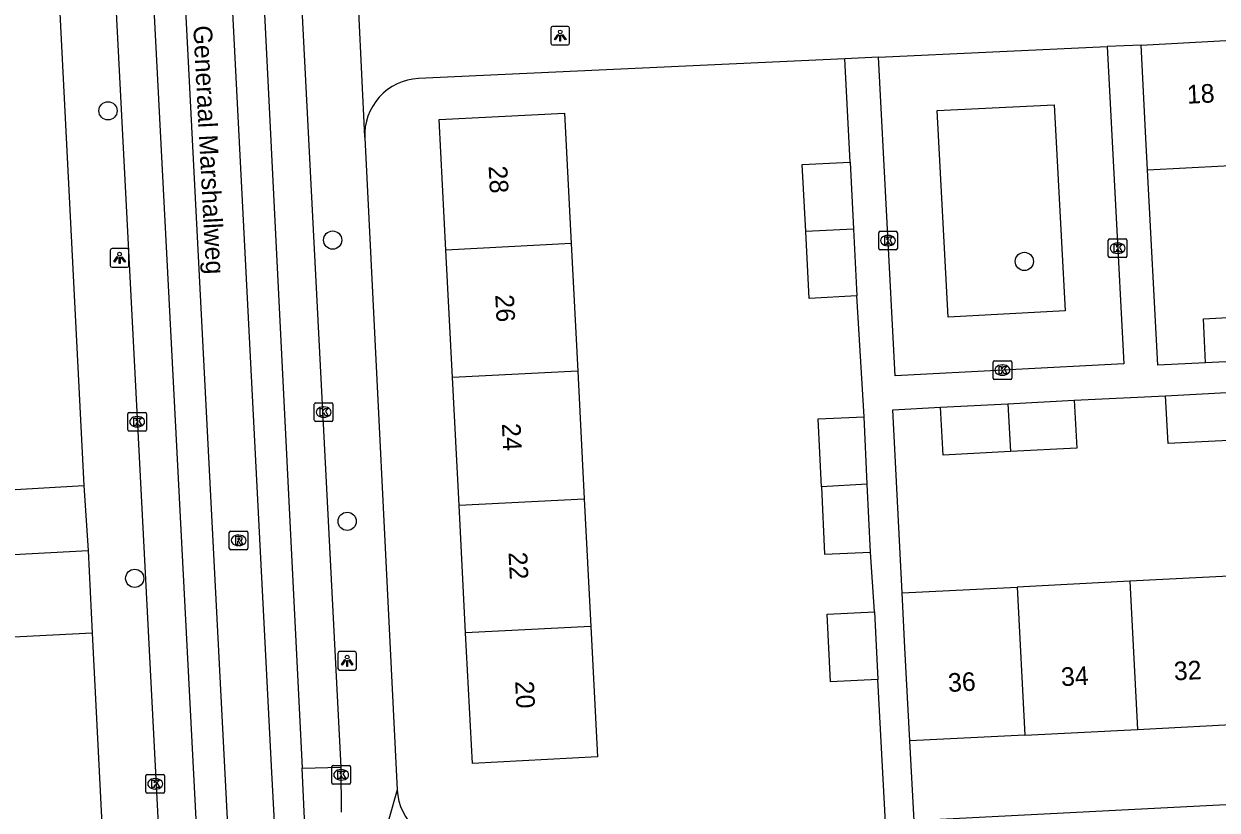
# Model space of a CAD drawing. Extents: x 161084 to 161928, y 385355 to 386522.
# Drawn here: x 161611.5 to 161675.5, y 385868.4 to 385910.6 of the extents above; entities that cross this region are included whole.
import ezdxf

# ---------------------------------------------------------------- set-up
doc = ezdxf.new("R2010")
doc.units = 0
for name, color, linetype in [('IMGEO_Boom', 7, 'Continuous'), ('IMGEO_Groenvoorziening', 7, 'Continuous'), ('IMGEO_Kolk', 7, 'Continuous'), ('IMGEO_Lichtpunt', 7, 'Continuous'), ('IMGEO_Openbare_ruimte_label', 7, 'Continuous'), ('IMGEO_Pand', 7, 'Continuous'), ('IMGEO_Pand_nummerreeks', 7, 'Continuous'), ('IMGEO_Rijbaan_lokaal_gesloten', 7, 'Continuous'), ('IMGEO_Rijbaan_lokaal_open', 7, 'Continuous'), ('IMGEO_Rioolput', 7, 'Continuous'), ('IMGEO_Voetpad_open', 7, 'Continuous')]:
    doc.layers.add(name, color=color, linetype=linetype)

msp = doc.modelspace()

# ---------------------------------------------------------------- linework, layer by layer
at = {"layer": 'IMGEO_Boom'}
for centre in [(161615.995, 385905.973), (161628.054, 385899.029), (161665.194, 385897.884), (161628.836, 385883.928), (161617.428, 385880.864)]:
    msp.add_circle(centre, 0.489, dxfattribs=at)
at = {"layer": 'IMGEO_Groenvoorziening'}
for points in [[(161667.39, 385895.23), (161661.099, 385894.899), (161660.514, 385905.994), (161666.807, 385906.285), (161667.39, 385895.23)], [(161615.146, 385877.914), (161609.149, 385877.618)]]:
    msp.add_lwpolyline(points, dxfattribs=at)
at = {"layer": 'IMGEO_Kolk'}
for p, q in [((161657.377, 385898.575), (161657.377, 385899.427)), ((161657.452, 385899.501), (161658.304, 385899.501)), ((161657.865, 385899.281), (161657.89, 385899.281)), ((161658.378, 385899.427), (161658.378, 385898.575)), ((161657.888, 385898.721), (161657.863, 385898.721)), ((161669.706, 385898.167), (161669.706, 385899.019)), ((161669.781, 385899.093), (161670.633, 385899.093)), ((161670.194, 385898.873), (161670.219, 385898.873)), ((161670.707, 385899.019), (161670.707, 385898.167)), ((161658.304, 385898.501), (161657.452, 385898.501)), ((161670.633, 385898.093), (161669.781, 385898.093)), ((161670.217, 385898.313), (161670.192, 385898.313)), ((161663.521, 385891.622), (161663.521, 385892.474)), ((161663.596, 385892.548), (161664.448, 385892.548)), ((161664.009, 385892.328), (161664.034, 385892.328)), ((161664.522, 385892.474), (161664.522, 385891.622)), ((161664.448, 385891.548), (161663.596, 385891.548)), ((161664.032, 385891.768), (161664.007, 385891.768)), ((161627.147, 385890.292), (161627.999, 385890.292)), ((161617.058, 385888.849), (161617.058, 385889.701)), ((161617.133, 385889.775), (161617.985, 385889.775)), ((161618.059, 385889.701), (161618.059, 385888.849)), ((161627.072, 385889.366), (161627.072, 385890.218)), ((161627.56, 385890.072), (161627.585, 385890.072)), ((161628.073, 385890.218), (161628.073, 385889.366)), ((161617.569, 385888.995), (161617.544, 385888.995)), ((161617.546, 385889.555), (161617.571, 385889.555)), ((161627.999, 385889.292), (161627.147, 385889.292)), ((161627.583, 385889.512), (161627.558, 385889.512)), ((161617.985, 385888.775), (161617.133, 385888.775)), ((161628.013, 385869.888), (161628.013, 385870.74)), ((161628.088, 385870.814), (161628.94, 385870.814)), ((161628.501, 385870.594), (161628.526, 385870.594)), ((161629.014, 385870.74), (161629.014, 385869.888)), ((161618.027, 385869.405), (161618.027, 385870.257)), ((161618.102, 385870.331), (161618.954, 385870.331)), ((161618.515, 385870.111), (161618.54, 385870.111)), ((161619.028, 385870.257), (161619.028, 385869.405)), ((161628.94, 385869.814), (161628.088, 385869.814)), ((161628.524, 385870.034), (161628.499, 385870.034)), ((161618.954, 385869.331), (161618.102, 385869.331)), ((161618.538, 385869.551), (161618.513, 385869.551))]:
    msp.add_line(p, q, dxfattribs=at)
for points in [[(161657.377, 385898.575), (161657.377, 385899.427)], [(161657.452, 385899.501), (161658.304, 385899.501)], [(161658.378, 385899.427), (161658.378, 385898.575)], [(161657.698, 385899.201), (161657.821, 385899.201), (161657.821, 385899.05), (161657.951, 385899.201), (161658.115, 385899.201), (161657.969, 385899.05), (161658.122, 385898.801), (161657.97, 385898.801), (161657.885, 385898.965), (161657.821, 385898.898), (161657.821, 385898.801), (161657.698, 385898.801), (161657.698, 385899.201)], [(161669.706, 385898.167), (161669.706, 385899.019)], [(161669.781, 385899.093), (161670.633, 385899.093)], [(161670.027, 385898.793), (161670.15, 385898.793), (161670.15, 385898.642), (161670.28, 385898.793), (161670.444, 385898.793), (161670.298, 385898.642), (161670.451, 385898.393), (161670.299, 385898.393), (161670.214, 385898.557), (161670.15, 385898.49), (161670.15, 385898.393), (161670.027, 385898.393), (161670.027, 385898.793)], [(161670.707, 385899.019), (161670.707, 385898.167)], [(161658.304, 385898.501), (161657.452, 385898.501)], [(161670.633, 385898.093), (161669.781, 385898.093)], [(161663.521, 385891.622), (161663.521, 385892.474)], [(161663.596, 385892.548), (161664.448, 385892.548)], [(161663.842, 385892.248), (161663.965, 385892.248), (161663.965, 385892.097), (161664.095, 385892.248), (161664.259, 385892.248), (161664.113, 385892.097), (161664.266, 385891.848), (161664.114, 385891.848), (161664.029, 385892.012), (161663.965, 385891.945), (161663.965, 385891.848), (161663.842, 385891.848), (161663.842, 385892.248)], [(161664.522, 385892.474), (161664.522, 385891.622)], [(161664.448, 385891.548), (161663.596, 385891.548)], [(161627.147, 385890.292), (161627.999, 385890.292)], [(161617.058, 385888.849), (161617.058, 385889.701)], [(161617.133, 385889.775), (161617.985, 385889.775)], [(161618.059, 385889.701), (161618.059, 385888.849)], [(161627.072, 385889.366), (161627.072, 385890.218)], [(161627.393, 385889.992), (161627.516, 385889.992), (161627.516, 385889.841), (161627.646, 385889.992), (161627.81, 385889.992), (161627.664, 385889.841), (161627.817, 385889.592), (161627.665, 385889.592), (161627.58, 385889.756), (161627.516, 385889.689), (161627.516, 385889.592), (161627.393, 385889.592), (161627.393, 385889.992)], [(161628.073, 385890.218), (161628.073, 385889.366)], [(161617.379, 385889.475), (161617.502, 385889.475), (161617.502, 385889.324), (161617.632, 385889.475), (161617.796, 385889.475), (161617.65, 385889.324), (161617.803, 385889.075), (161617.651, 385889.075), (161617.566, 385889.239), (161617.502, 385889.172), (161617.502, 385889.075), (161617.379, 385889.075), (161617.379, 385889.475)], [(161627.999, 385889.292), (161627.147, 385889.292)], [(161617.985, 385888.775), (161617.133, 385888.775)], [(161628.013, 385869.888), (161628.013, 385870.74)], [(161628.088, 385870.814), (161628.94, 385870.814)], [(161628.334, 385870.514), (161628.457, 385870.514), (161628.457, 385870.363), (161628.587, 385870.514), (161628.751, 385870.514), (161628.605, 385870.363), (161628.758, 385870.114), (161628.606, 385870.114), (161628.521, 385870.278), (161628.457, 385870.211), (161628.457, 385870.114), (161628.334, 385870.114), (161628.334, 385870.514)], [(161629.014, 385870.74), (161629.014, 385869.888)], [(161618.027, 385869.405), (161618.027, 385870.257)], [(161618.102, 385870.331), (161618.954, 385870.331)], [(161618.348, 385870.031), (161618.471, 385870.031), (161618.471, 385869.88), (161618.601, 385870.031), (161618.765, 385870.031), (161618.619, 385869.88), (161618.772, 385869.631), (161618.62, 385869.631), (161618.535, 385869.795), (161618.471, 385869.728), (161618.471, 385869.631), (161618.348, 385869.631), (161618.348, 385870.031)], [(161619.028, 385870.257), (161619.028, 385869.405)], [(161628.94, 385869.814), (161628.088, 385869.814)], [(161618.954, 385869.331), (161618.102, 385869.331)]]:
    msp.add_lwpolyline(points, dxfattribs=at)
for centre, start, end in [((161657.454, 385899.425), 91.55205, 178.44795), ((161657.454, 385899.425), 91.55205, 178.44795), ((161658.302, 385899.425), 1.55205, 88.44795), ((161658.302, 385899.425), 1.55205, 88.44795), ((161669.783, 385899.017), 91.55205, 178.44795), ((161669.783, 385899.017), 91.55205, 178.44795), ((161670.631, 385899.017), 1.55205, 88.44795), ((161670.631, 385899.017), 1.55205, 88.44795), ((161657.454, 385898.577), 181.55205, 268.44795), ((161657.454, 385898.577), 181.55205, 268.44795), ((161658.302, 385898.577), 271.55205, 358.44795), ((161658.302, 385898.577), 271.55205, 358.44795), ((161669.783, 385898.169), 181.55205, 268.44795), ((161669.783, 385898.169), 181.55205, 268.44795), ((161670.631, 385898.169), 271.55205, 358.44795), ((161670.631, 385898.169), 271.55205, 358.44795), ((161663.598, 385892.472), 91.55205, 178.44795), ((161663.598, 385892.472), 91.55205, 178.44795), ((161664.446, 385892.472), 1.55205, 88.44795), ((161664.446, 385892.472), 1.55205, 88.44795), ((161663.598, 385891.624), 181.55205, 268.44795), ((161663.598, 385891.624), 181.55205, 268.44795), ((161664.446, 385891.624), 271.55205, 358.44795), ((161664.446, 385891.624), 271.55205, 358.44795), ((161627.149, 385890.216), 91.55205, 178.44795), ((161627.149, 385890.216), 91.55205, 178.44795), ((161627.997, 385890.216), 1.55205, 88.44795), ((161627.997, 385890.216), 1.55205, 88.44795), ((161617.135, 385889.699), 91.55205, 178.44795), ((161617.135, 385889.699), 91.55205, 178.44795), ((161617.983, 385889.699), 1.55205, 88.44795), ((161617.983, 385889.699), 1.55205, 88.44795), ((161627.149, 385889.368), 181.55205, 268.44795), ((161627.149, 385889.368), 181.55205, 268.44795), ((161627.997, 385889.368), 271.55205, 358.44795), ((161627.997, 385889.368), 271.55205, 358.44795), ((161617.135, 385888.851), 181.55205, 268.44795), ((161617.135, 385888.851), 181.55205, 268.44795), ((161617.983, 385888.851), 271.55205, 358.44795), ((161617.983, 385888.851), 271.55205, 358.44795), ((161628.09, 385870.738), 91.55205, 178.44795), ((161628.09, 385870.738), 91.55205, 178.44795), ((161628.938, 385870.738), 1.55205, 88.44795), ((161628.938, 385870.738), 1.55205, 88.44795), ((161618.104, 385870.255), 91.55205, 178.44795), ((161618.104, 385870.255), 91.55205, 178.44795), ((161618.952, 385870.255), 1.55205, 88.44795), ((161618.952, 385870.255), 1.55205, 88.44795), ((161628.09, 385869.89), 181.55205, 268.44795), ((161628.09, 385869.89), 181.55205, 268.44795), ((161628.938, 385869.89), 271.55205, 358.44795), ((161628.938, 385869.89), 271.55205, 358.44795), ((161618.104, 385869.407), 181.55205, 268.44795), ((161618.104, 385869.407), 181.55205, 268.44795), ((161618.952, 385869.407), 271.55205, 358.44795), ((161618.952, 385869.407), 271.55205, 358.44795)]:
    msp.add_arc(centre, 0.0765, start, end, dxfattribs=at)
for centre, major_axis, ratio, start_param, end_param in [((161657.864, 385899.001), (-0.387, 0.002), 0.722429, 4.712389, 7.853982), ((161657.889, 385899.001), (-0.39, 0.002), 0.717154, 1.570796, 4.712389), ((161670.193, 385898.593), (-0.387, 0.002), 0.722429, 4.712389, 7.853982), ((161670.218, 385898.593), (-0.39, 0.002), 0.717154, 1.570796, 4.712389), ((161664.008, 385892.048), (-0.387, 0.002), 0.722429, 4.712389, 7.853982), ((161664.033, 385892.048), (-0.39, 0.002), 0.717154, 1.570796, 4.712389), ((161627.559, 385889.792), (-0.387, 0.002), 0.722429, 4.712389, 7.853982), ((161627.584, 385889.792), (-0.39, 0.002), 0.717154, 1.570796, 4.712389), ((161617.545, 385889.275), (-0.387, 0.002), 0.722429, 4.712389, 7.853982), ((161617.57, 385889.275), (-0.39, 0.002), 0.717154, 1.570796, 4.712389), ((161628.5, 385870.314), (-0.387, 0.002), 0.722429, 4.712389, 7.853982), ((161628.525, 385870.314), (-0.39, 0.002), 0.717154, 1.570796, 4.712389), ((161618.514, 385869.831), (-0.387, 0.002), 0.722429, 4.712389, 7.853982), ((161618.539, 385869.831), (-0.39, 0.002), 0.717154, 1.570796, 4.712389)]:
    msp.add_ellipse(centre, major_axis=major_axis, ratio=ratio, start_param=start_param, end_param=end_param, dxfattribs=at)
at = {"layer": 'IMGEO_Lichtpunt'}
for p, q in [((161639.775, 385910.409), (161639.775, 385909.602)), ((161639.775, 385910.409), (161639.775, 385909.602)), ((161640.677, 385910.504), (161639.869, 385910.504)), ((161640.677, 385910.504), (161639.869, 385910.504)), ((161640.771, 385909.602), (161640.771, 385910.409)), ((161640.771, 385909.602), (161640.771, 385910.409)), ((161639.869, 385909.508), (161640.677, 385909.508)), ((161639.869, 385909.508), (161640.677, 385909.508)), ((161616.116, 385898.476), (161616.116, 385897.669)), ((161616.116, 385898.476), (161616.116, 385897.669)), ((161617.018, 385898.571), (161616.21, 385898.571)), ((161617.018, 385898.571), (161616.21, 385898.571)), ((161617.112, 385897.669), (161617.112, 385898.476)), ((161617.112, 385897.669), (161617.112, 385898.476)), ((161616.21, 385897.575), (161617.018, 385897.575)), ((161616.21, 385897.575), (161617.018, 385897.575)), ((161628.336, 385876.838), (161628.336, 385876.031)), ((161628.336, 385876.838), (161628.336, 385876.031)), ((161629.238, 385876.933), (161628.43, 385876.933)), ((161629.238, 385876.933), (161628.43, 385876.933)), ((161629.332, 385876.031), (161629.332, 385876.838)), ((161629.332, 385876.031), (161629.332, 385876.838)), ((161628.43, 385875.937), (161629.238, 385875.937)), ((161628.43, 385875.937), (161629.238, 385875.937))]:
    msp.add_line(p, q, dxfattribs=at)
for points in [[(161640.149, 385910.073), (161640.188, 385910.045), (161640, 385909.783), (161639.962, 385909.81), (161640.149, 385910.073)], [(161640.251, 385910.025), (161640.298, 385910.025), (161640.298, 385909.703), (161640.251, 385909.703), (161640.251, 385910.025)], [(161640.361, 385910.045), (161640.399, 385910.072), (161640.586, 385909.81), (161640.547, 385909.782), (161640.361, 385910.045)], [(161616.49, 385898.14), (161616.529, 385898.112), (161616.341, 385897.85), (161616.303, 385897.877), (161616.49, 385898.14)], [(161616.592, 385898.092), (161616.639, 385898.092), (161616.639, 385897.77), (161616.592, 385897.77), (161616.592, 385898.092)], [(161616.702, 385898.112), (161616.74, 385898.139), (161616.927, 385897.877), (161616.888, 385897.849), (161616.702, 385898.112)], [(161628.71, 385876.502), (161628.749, 385876.474), (161628.561, 385876.212), (161628.523, 385876.239), (161628.71, 385876.502)], [(161628.812, 385876.454), (161628.859, 385876.454), (161628.859, 385876.132), (161628.812, 385876.132), (161628.812, 385876.454)], [(161628.922, 385876.474), (161628.96, 385876.501), (161629.147, 385876.239), (161629.108, 385876.211), (161628.922, 385876.474)]]:
    msp.add_lwpolyline(points, dxfattribs=at)
for centre in [(161640.274, 385910.207), (161616.615, 385898.274), (161628.835, 385876.636)]:
    msp.add_circle(centre, 0.0994, dxfattribs=at)
for centre, start, end in [((161639.869, 385910.409), 90, 180), ((161639.869, 385910.409), 90, 180), ((161640.677, 385910.409), 0, 90), ((161640.677, 385910.409), 0, 90), ((161639.869, 385909.602), 180, 270), ((161639.869, 385909.602), 180, 270), ((161640.677, 385909.602), 270, 0), ((161640.677, 385909.602), 270, 360), ((161616.21, 385898.476), 90, 180), ((161616.21, 385898.476), 90, 180), ((161617.018, 385898.476), 0, 90), ((161617.018, 385898.476), 0, 90), ((161616.21, 385897.669), 180, 270), ((161616.21, 385897.669), 180, 270), ((161617.018, 385897.669), 270, 0), ((161617.018, 385897.669), 270, 360), ((161628.43, 385876.838), 90, 180), ((161628.43, 385876.838), 90, 180), ((161629.238, 385876.838), 0, 90), ((161629.238, 385876.838), 0, 90), ((161628.43, 385876.031), 180, 270), ((161628.43, 385876.031), 180, 270), ((161629.238, 385876.031), 270, 0), ((161629.238, 385876.031), 270, 360)]:
    msp.add_arc(centre, 0.0946, start, end, dxfattribs=at)
at = {"layer": 'IMGEO_Pand'}
for points in [[(161671.464, 385909.504), (161677.638, 385909.829)], [(161671.817, 385902.805), (161671.727, 385904.511), (161671.464, 385909.504)], [(161634.139, 385898.494), (161633.778, 385905.505), (161640.501, 385905.851), (161640.862, 385898.839)], [(161653.456, 385899.485), (161653.272, 385903.09), (161655.843, 385903.221)], [(161655.843, 385903.221), (161656.027, 385899.617)], [(161671.817, 385902.805), (161675.928, 385903.022), (161677.992, 385903.131)], [(161656.027, 385899.617), (161653.456, 385899.485)], [(161656.21, 385896.03), (161653.639, 385895.899), (161653.456, 385899.485)], [(161656.027, 385899.617), (161656.21, 385896.03)], [(161640.862, 385898.839), (161634.139, 385898.494)], [(161640.862, 385898.839), (161641.215, 385891.988)], [(161634.492, 385891.643), (161634.139, 385898.494)], [(161674.933, 385892.439), (161674.811, 385894.808), (161678.422, 385894.993)], [(161678.547, 385892.624), (161674.933, 385892.439)], [(161641.215, 385891.988), (161634.492, 385891.643)], [(161634.845, 385884.792), (161634.492, 385891.643)], [(161641.215, 385891.988), (161641.568, 385885.137)], [(161664.315, 385890.242), (161667.881, 385890.43)], [(161667.881, 385890.43), (161668.017, 385887.864), (161664.446, 385887.676)], [(161672.785, 385890.669), (161676.399, 385890.859)], [(161676.53, 385888.293), (161672.921, 385888.103), (161672.785, 385890.669)], [(161660.701, 385890.052), (161664.315, 385890.242)], [(161664.446, 385887.676), (161660.837, 385887.486), (161660.701, 385890.052)], [(161664.315, 385890.242), (161664.446, 385887.676)], [(161654.3, 385885.787), (161654.133, 385889.423), (161656.596, 385889.537)], [(161656.763, 385885.914), (161656.596, 385889.537)], [(161656.763, 385885.914), (161654.3, 385885.787)], [(161654.3, 385885.787), (161654.467, 385882.157), (161656.93, 385882.271)], [(161656.93, 385882.271), (161656.763, 385885.914)], [(161634.845, 385884.792), (161641.568, 385885.137)], [(161641.568, 385885.137), (161641.921, 385878.286)], [(161635.198, 385877.941), (161634.845, 385884.792)], [(161670.86, 385880.706), (161664.818, 385880.397)], [(161676.902, 385881.014), (161670.86, 385880.706)], [(161670.86, 385880.706), (161671.266, 385872.757)], [(161658.637, 385880.082), (161664.818, 385880.397)], [(161659.043, 385872.133), (161658.788, 385877.127), (161658.637, 385880.082)], [(161664.818, 385880.397), (161665.224, 385872.449)], [(161657.33, 385875.44), (161654.792, 385875.31), (161654.606, 385878.945), (161657.144, 385879.074)], [(161657.144, 385879.074), (161657.33, 385875.44)], [(161641.921, 385878.286), (161642.282, 385871.275), (161635.559, 385870.929), (161635.198, 385877.941)], [(161641.921, 385878.286), (161635.198, 385877.941)], [(161671.266, 385872.757), (161677.308, 385873.066)], [(161665.224, 385872.449), (161659.043, 385872.133)], [(161665.224, 385872.449), (161671.266, 385872.757)]]:
    msp.add_lwpolyline(points, dxfattribs=at)
at = {"layer": 'IMGEO_Rijbaan_lokaal_gesloten'}
for points in [[(161609.755, 386116.483), (161609.888, 386111.583), (161615.421, 386003.25), (161621.471, 385885.633), (161624.888, 385819.708), (161623.138, 385819.708), (161623.088, 385821.908)], [(161633.899, 385773.407), (161631.831, 385773.325), (161628.656, 385802.704), (161628.006, 385808.738), (161625.952, 385848.838), (161624.789, 385870.438), (161618.273, 385997.454), (161619.82, 385997.552)], [(161621.416, 385967.055), (161623.939, 385920.504), (161626.423, 385870.671)], [(161616.626, 385946.667), (161621.517, 385852.4), (161621.846, 385845.592)], [(161627.419, 385848.962), (161626.423, 385870.671)]]:
    msp.add_lwpolyline(points, dxfattribs=at)
at = {"layer": 'IMGEO_Rijbaan_lokaal_open'}
for points in [[(161626.423, 385870.671), (161628.487, 385870.725)], [(161628.487, 385870.725), (161628.505, 385868.302)]]:
    msp.add_lwpolyline(points, dxfattribs=at)
at = {"layer": 'IMGEO_Rioolput'}
for p, q in [((161622.505, 385882.479), (161622.505, 385883.331)), ((161622.58, 385883.405), (161623.432, 385883.405)), ((161623.506, 385883.331), (161623.506, 385882.479)), ((161623.016, 385882.625), (161622.991, 385882.625)), ((161622.993, 385883.185), (161623.018, 385883.185)), ((161623.432, 385882.405), (161622.58, 385882.405))]:
    msp.add_line(p, q, dxfattribs=at)
for points in [[(161622.505, 385882.479), (161622.505, 385883.331)], [(161622.58, 385883.405), (161623.432, 385883.405)], [(161623.506, 385883.331), (161623.506, 385882.479)], [(161623.094, 385883.103), (161622.842, 385883.105), (161622.842, 385882.705)], [(161622.842, 385882.705), (161622.966, 385882.705), (161622.966, 385882.867), (161622.977, 385882.867)], [(161623.02, 385883.024), (161622.966, 385883.024), (161622.966, 385882.943)], [(161622.966, 385882.943), (161623.018, 385882.943)], [(161623.024, 385882.838), (161623.095, 385882.705), (161623.235, 385882.705), (161623.17, 385882.831)], [(161623.432, 385882.405), (161622.58, 385882.405)]]:
    msp.add_lwpolyline(points, dxfattribs=at)
for centre, radius, start, end in [((161622.582, 385883.329), 0.0765, 91.55205, 178.44795), ((161622.582, 385883.329), 0.0765, 91.55205, 178.44795), ((161623.43, 385883.329), 0.0765, 1.55205, 88.44795), ((161623.43, 385883.329), 0.0765, 1.55205, 88.44795), ((161622.976, 385882.814), 0.0533, 26.02933, 88.69889), ((161623.002, 385883.132), 0.19, 274.7715, 282.96867), ((161623.026, 385882.928), 0.0964, 77.00612, 93.18647), ((161623.04, 385882.985), 0.0378, 276.66336, 79.67722), ((161623.093, 385882.993), 0.109, 350.36119, 89.41601), ((161623.091, 385882.993), 0.112, 277.58423, 350.98172), ((161623.075, 385882.778), 0.108, 29.51342, 73.79051), ((161622.582, 385882.481), 0.0765, 181.55205, 268.44795), ((161622.582, 385882.481), 0.0765, 181.55205, 268.44795), ((161623.43, 385882.481), 0.0765, 271.55205, 358.44795), ((161623.43, 385882.481), 0.0765, 271.55205, 358.44795)]:
    msp.add_arc(centre, radius, start, end, dxfattribs=at)
for centre, major_axis, ratio, start_param, end_param in [((161622.992, 385882.905), (-0.387, 0.002), 0.722429, 4.712389, 7.853982), ((161623.017, 385882.905), (-0.39, 0.002), 0.717154, 1.570796, 4.712389)]:
    msp.add_ellipse(centre, major_axis=major_axis, ratio=ratio, start_param=start_param, end_param=end_param, dxfattribs=at)
at = {"layer": 'IMGEO_Voetpad_open'}
for points in [[(161623.545, 385967.084), (161628.487, 385870.725)], [(161611.591, 385946.819), (161614.699, 385885.857)], [(161619.842, 385845.53), (161614.619, 385946.541)], [(161629.443, 385911.3), (161629.769, 385904.569), (161629.78, 385904.517)], [(161671.464, 385909.504), (161669.646, 385909.42)], [(161657.359, 385908.851), (161655.56, 385908.767)], [(161669.646, 385909.42), (161670.544, 385892.392), (161658.261, 385891.745), (161657.359, 385908.851)], [(161657.359, 385908.851), (161669.646, 385909.42)], [(161655.56, 385908.767), (161632.669, 385907.707)], [(161655.843, 385903.221), (161655.56, 385908.767)], [(161629.78, 385904.517), (161631.524, 385869.506)], [(161674.933, 385892.439), (161672.371, 385892.308), (161671.817, 385902.805)], [(161656.596, 385889.537), (161656.21, 385896.03)], [(161667.881, 385890.43), (161672.785, 385890.669)], [(161658.637, 385880.082), (161658.134, 385889.917), (161660.701, 385890.052)], [(161610.706, 385885.627), (161614.699, 385885.857)], [(161614.699, 385885.857), (161614.921, 385882.366)], [(161598.544, 385881.487), (161614.921, 385882.366)], [(161614.921, 385882.366), (161615.146, 385877.914)], [(161657.144, 385879.074), (161656.93, 385882.271)], [(161615.146, 385877.914), (161616.753, 385846.114)], [(161657.734, 385867.759), (161657.33, 385875.44)], [(161659.281, 385867.839), (161659.043, 385872.133)], [(161733.907, 385871.68), (161659.281, 385867.839)], [(161631.524, 385869.506), (161630.183, 385864.777)]]:
    msp.add_lwpolyline(points, dxfattribs=at)
for centre, radius, start, end in [((161632.813, 385904.673), 3.037, 92.72217, 182.94716), ((161634.605, 385869.658), 3.085, 182.82804, 272.92642)]:
    msp.add_arc(centre, radius, start, end, dxfattribs=at)

# ---------------------------------------------------------------- texts
at = {"layer": 'IMGEO_Openbare_ruimte_label'}
msp.add_text('Generaal Marshallweg', height=1, rotation=272.97967, dxfattribs=at).set_placement((161620.57, 385910.53))
at = {"layer": 'IMGEO_Pand_nummerreeks'}
for s, rotation, p in [('18', 3.01765, (161673.949, 385906.349)), ('28', 272.94868, (161636.43, 385903)), ('26', 272.94868, (161636.786, 385896.087)), ('24', 272.94868, (161637.143, 385889.172)), ('22', 272.94868, (161637.499, 385882.26)), ('32', 2.92349, (161673.249, 385875.382)), ('36', 2.92349, (161661.122, 385874.762)), ('34', 2.92349, (161667.187, 385875.072)), ('20', 272.94868, (161637.855, 385875.339))]:
    msp.add_text(s, height=1, rotation=rotation, dxfattribs=at).set_placement(p)

doc.saveas('drawing.dxf')
